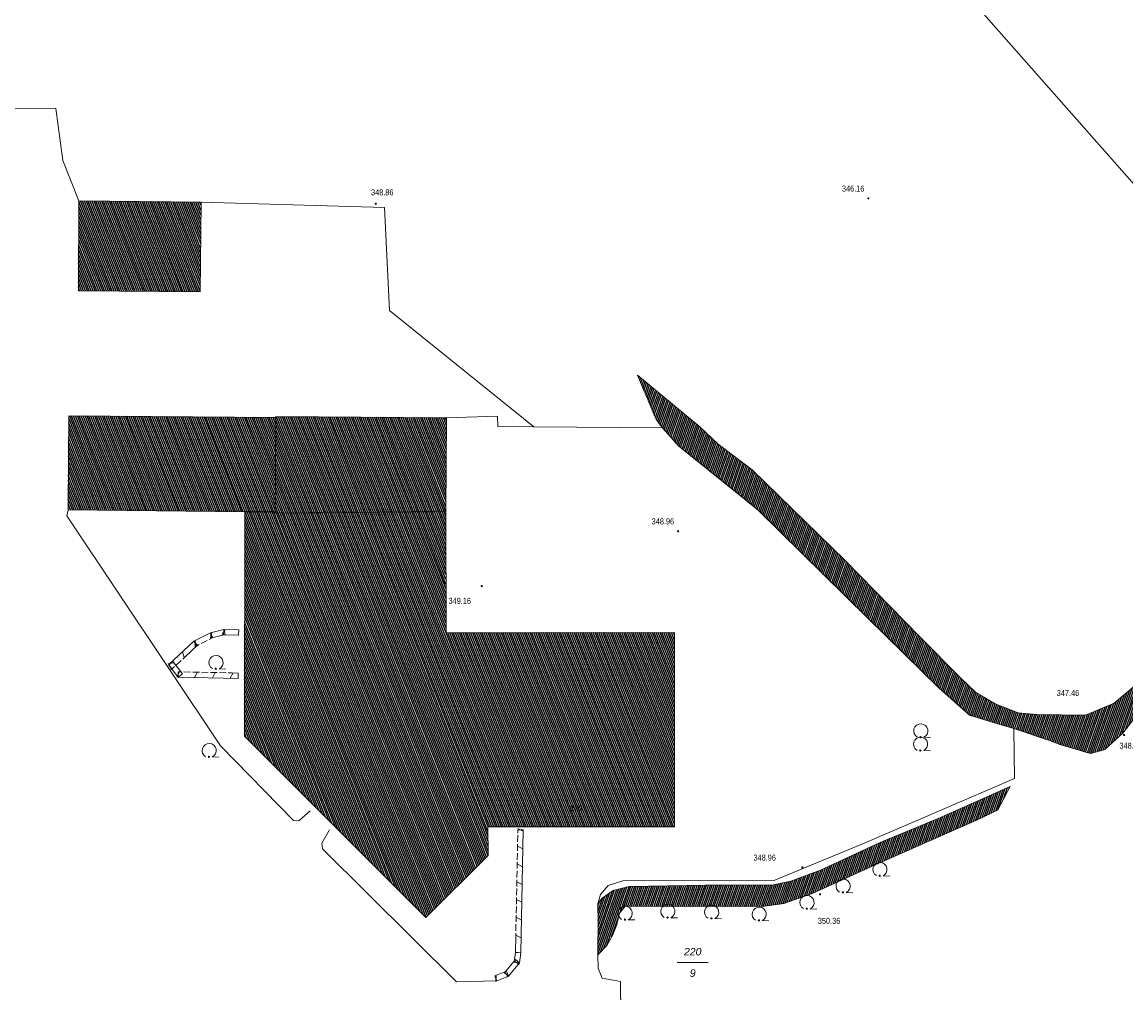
# Model space of a CAD drawing. Header units: metres. Extents: x 345144 to 348639, y 5629211 to 5635235.
# Tile 804 of 1056: x 346955 to 347079, y 5630568 to 5630677. Entities that reach past the tile are written whole.
import ezdxf
from ezdxf.enums import TextEntityAlignment as Align

# ---------------------------------------------------------------- set-up
doc = ezdxf.new("R2010")
doc.units = ezdxf.units.M
doc.header["$MEASUREMENT"] = 0
for name, color, linetype in [('028 Geländeform', 7, 'Continuous'), ('028 Geländeform Ausg.', 7, 'Continuous'), ('081-083 Topographie', 7, 'Continuous'), ('AX Flurstück', 7, 'Continuous'), ('AX Gebäude', 7, 'Continuous'), ('Definitionslinie', 7, 'Continuous'), ('Präsentationsobjekt -Text (punktförmig)', 7, 'Continuous')]:
    doc.layers.add(name, color=color, linetype=linetype)
doc.styles.add('ARIAL', font='arial.ttf', dxfattribs={"height": 1})
doc.styles.add('ARIALIT', font='ariali.ttf', dxfattribs={"height": 1})
pattern_1 = [(250.9552151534, (0, 0), (0.1890527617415, -0.065261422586), [])]
pattern_2 = [(111.5294117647, (0, 0), (-0.186045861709, -0.07339575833), [])]

# ---------------------------------------------------------------- blocks, each defined once
blk = doc.blocks.new('alk_043x_nrw')
h = blk.add_hatch(color=7)
edge = h.paths.add_edge_path(flags=0)
edge.add_arc((0, 0), 1, 180, 360, ccw=False)
edge.add_arc((0, 0), 1, 0, 180, ccw=False)
blk = doc.blocks.new('alk_7100_nrwx2')
at = {"true_color": 0x2e2e2e}
h = blk.add_hatch(color=250, dxfattribs=at)
edge = h.paths.add_edge_path(flags=0)
edge.add_arc((0.024073, -0.597267), 0.057254, 180, 360, ccw=False)
edge.add_arc((0.024073, -0.597267), 0.057255, 0, 180, ccw=False)
at = {"color": 250, "lineweight": 5, "true_color": 0x2e2e2e, "flags": 128}
blk.add_lwpolyline([(0.349382, -0.597267), (1, -0.597267)], dxfattribs=at)
at = {"color": 250, "lineweight": 5, "true_color": 0x2e2e2e}
for centre, radius, start, end in [((0.024073, 0.012362), 0.690995, -61.91481688, -118.08518312), ((0.024073, -0.597267), 0.057255, 0, 180), ((0.024073, -0.597267), 0.057254, 180, 0)]:
    blk.add_arc(centre, radius, start, end, dxfattribs=at)

msp = doc.modelspace()

# ---------------------------------------------------------------- hatches: boundary and pattern name
at = {"layer": '028 Geländeform', "true_color": 0xb27500}
h = msp.add_hatch(dxfattribs=at)
h.set_pattern_fill('_USER', color=44, scale=0.2, angle=250.95521515, style=0, pattern_type=0)
h.set_pattern_definition(pattern_1)
h.paths.add_polyline_path([(347026.558, 5630631.949), (347024.449, 5630636.956), (347024.449, 5630636.956), (347031.448, 5630631.154), (347031.448, 5630631.154), (347033.5, 5630629.202), (347033.5, 5630629.202), (347037.335, 5630626.331), (347037.335, 5630626.331), (347047.768, 5630616.121), (347047.768, 5630616.121), (347056.205, 5630607.512), (347056.205, 5630607.512), (347060.727, 5630602.984), (347060.727, 5630602.984), (347062.493, 5630601.306), (347062.493, 5630601.306), (347064.662, 5630600.011), (347064.662, 5630600.011), (347067.243, 5630599.012), (347067.243, 5630599.012), (347069.316, 5630598.827), (347069.316, 5630598.827), (347074.823, 5630598.746), (347074.823, 5630598.746), (347078.029, 5630600.122), (347078.029, 5630600.122), (347081.804, 5630603.305), (347081.804, 5630603.305), (347085.177, 5630604.438), (347085.177, 5630604.438), (347088.271, 5630604.796), (347088.271, 5630604.796), (347092.162, 5630603.499), (347092.162, 5630603.499), (347099.772, 5630599.79), (347099.772, 5630599.79), (347103.896, 5630597.288), (347103.896, 5630597.288), (347103.476, 5630593.193), (347103.476, 5630593.193), (347102.418, 5630593.527), (347102.418, 5630593.527), (347101.432, 5630594.505), (347101.432, 5630594.505), (347096.202, 5630598.663), (347096.202, 5630598.663), (347092.964, 5630600.093), (347092.964, 5630600.093), (347089.874, 5630601.548), (347089.874, 5630601.548), (347087.139, 5630601.678), (347087.139, 5630601.678), (347084.781, 5630601.342), (347084.781, 5630601.342), (347082.732, 5630600.447), (347082.732, 5630600.447), (347080.929, 5630599.215), (347080.929, 5630599.215), (347078.996, 5630596.745), (347078.996, 5630596.745), (347076.987, 5630594.886), (347076.987, 5630594.886), (347075.364, 5630594.43), (347075.364, 5630594.43), (347072.05, 5630595.431), (347072.05, 5630595.431), (347070.741, 5630595.906), (347070.741, 5630595.906), (347066.741, 5630597.257), (347066.741, 5630597.257), (347064.817, 5630597.824), (347064.817, 5630597.824), (347061.78, 5630598.753), (347061.78, 5630598.753), (347058.316, 5630601.823), (347058.316, 5630601.823), (347050.288, 5630609.692), (347050.288, 5630609.692), (347037.968, 5630621.834), (347037.968, 5630621.834), (347029.032, 5630629.008), (347029.032, 5630629.008), (347027.237, 5630631.042), (347027.237, 5630631.042)], flags=0)
h = msp.add_hatch(dxfattribs=at)
h.set_pattern_fill('_USER', color=44, scale=0.2, angle=250.95521515, style=0, pattern_type=0)
h.set_pattern_definition(pattern_1)
h.paths.add_polyline_path([(347019.967, 5630571.815), (347020.024, 5630575.486), (347020.024, 5630575.486), (347019.995, 5630577.54), (347019.995, 5630577.54), (347020.469, 5630578.181), (347020.469, 5630578.181), (347021.693, 5630579.067), (347021.693, 5630579.067), (347023.519, 5630579.517), (347023.519, 5630579.517), (347032.086, 5630579.63), (347032.086, 5630579.63), (347039.717, 5630579.677), (347039.717, 5630579.677), (347041.667, 5630580.08), (347041.667, 5630580.08), (347045.009, 5630581.342), (347045.009, 5630581.342), (347051.724, 5630584.457), (347051.724, 5630584.457), (347058.518, 5630587.241), (347058.518, 5630587.241), (347066.344, 5630590.754), (347066.344, 5630590.754), (347064.965, 5630588.109), (347064.965, 5630588.109), (347062.978, 5630587.128), (347062.978, 5630587.128), (347051.223, 5630581.958), (347051.223, 5630581.958), (347044.161, 5630578.736), (347044.161, 5630578.736), (347040.896, 5630577.6), (347040.896, 5630577.6), (347038.45, 5630577.24), (347038.45, 5630577.24), (347023.066, 5630577.277), (347023.066, 5630577.277), (347022.411, 5630576.509), (347022.411, 5630576.509), (347022.124, 5630575.245), (347022.124, 5630575.245), (347021.658, 5630574.067), (347021.658, 5630574.067), (347020.98, 5630572.873), (347020.98, 5630572.873)], flags=0)
at = {"layer": 'AX Gebäude', "true_color": 0x4f4f4f}
h = msp.add_hatch(dxfattribs=at)
h.set_pattern_fill('_USER', color=251, scale=0.2, angle=111.52941176, style=0, pattern_type=0)
h.set_pattern_definition(pattern_2)
h.paths.add_polyline_path([(346961.646, 5630656.546), (346975.37, 5630656.418), (346975.29, 5630646.335), (346961.576, 5630646.462)], flags=0)
h = msp.add_hatch(dxfattribs=at)
h.set_pattern_fill('_USER', color=251, scale=0.2, angle=111.52941176, style=0, pattern_type=0)
h.set_pattern_definition(pattern_2)
h.paths.add_polyline_path([(346960.505, 5630632.396), (346983.794, 5630632.201), (346983.706, 5630621.604), (346980.301, 5630621.625), (346960.416, 5630621.832)], flags=0)
h = msp.add_hatch(dxfattribs=at)
h.set_pattern_fill('_USER', color=251, scale=0.2, angle=111.52941176, style=0, pattern_type=0)
h.set_pattern_definition(pattern_2)
h.paths.add_polyline_path([(346983.794, 5630632.305), (347002.974, 5630632.182), (347002.906, 5630621.638), (346983.705, 5630621.468), (346983.706, 5630621.604), (346983.794, 5630632.201)], flags=0)
h = msp.add_hatch(dxfattribs=at)
h.set_pattern_fill('_USER', color=251, scale=0.2, angle=111.52941176, style=0, pattern_type=0)
h.set_pattern_definition(pattern_2)
h.paths.add_polyline_path([(347002.913, 5630608.017), (347028.601, 5630608.045), (347028.594, 5630586.19), (347007.622, 5630586.222), (347007.66, 5630582.978), (347000.633, 5630576.028), (346980.247, 5630596.41), (346980.301, 5630621.625), (346983.706, 5630621.604), (346983.705, 5630621.468), (347002.906, 5630621.638)], flags=0)

# ---------------------------------------------------------------- linework, layer by layer
at = {"layer": '081-083 Topographie', "color": 7, "linetype": 'Continuous', "lineweight": 5, "flags": 128}
for points in [[(346933.484, 5630676.361), (346935.764, 5630674.987), (346935.764, 5630674.987), (346945.91, 5630672.239), (346945.91, 5630672.239), (346949.2, 5630670.942), (346949.2, 5630670.942), (346951.536, 5630669.335), (346951.536, 5630669.335), (346954.065, 5630666.977), (346954.065, 5630666.977), (346959.036, 5630666.944), (346959.036, 5630666.944), (346959.851, 5630661.114), (346959.851, 5630661.114), (346961.646, 5630656.545)], [(346975.37, 5630656.418), (346996.001, 5630655.814), (346996.001, 5630655.814), (346996.573, 5630644.243), (346996.573, 5630644.243), (347012.769, 5630631.175)], [(347002.974, 5630632.181), (347008.716, 5630632.36), (347008.716, 5630632.36), (347008.73, 5630631.212), (347008.73, 5630631.212), (347012.769, 5630631.175)], [(347012.769, 5630631.175), (347027.237, 5630631.042)], [(346987.636, 5630587.996), (346986.36, 5630586.893), (346986.36, 5630586.893), (346985.775, 5630586.902), (346985.775, 5630586.902), (346977.569, 5630595.322), (346977.569, 5630595.322), (346960.276, 5630621.177), (346960.276, 5630621.177), (346960.416, 5630621.832)], [(347019.995, 5630577.54), (347020.271, 5630578.601), (347020.271, 5630578.601), (347021.136, 5630579.611), (347021.136, 5630579.611), (347022.794, 5630580.121), (347022.794, 5630580.121), (347039.882, 5630580.193), (347039.882, 5630580.193), (347050.099, 5630584.461), (347050.099, 5630584.461), (347066.807, 5630591.64), (347066.807, 5630591.64), (347066.741, 5630597.257)], [(346989.82, 5630585.855), (346988.966, 5630584.351), (346988.966, 5630584.351), (346989.031, 5630583.731), (346989.031, 5630583.731), (347004.106, 5630568.8), (347004.106, 5630568.8), (347008.639, 5630568.894)], [(347006.289, 5630553.81), (347022.672, 5630553.76), (347022.672, 5630553.76), (347022.513, 5630568.817), (347022.513, 5630568.817), (347020.475, 5630569.187), (347020.475, 5630569.187), (347020.009, 5630570.331), (347020.009, 5630570.331), (347019.967, 5630571.815)]]:
    msp.add_lwpolyline(points, dxfattribs=at)
at = {"layer": 'AX Flurstück', "color": 8, "linetype": 'Continuous', "lineweight": 13, "true_color": 0x808080, "flags": 128}
for points in [[(347300.993, 5630475.68), (347267.193, 5630482.046), (347223.072, 5630490.267), (347218.969, 5630495.44), (347203.782, 5630512.54), (347190.371, 5630528.985), (347171.275, 5630554.287), (347139.809, 5630593.09), (347093.847, 5630643.05), (347058.574, 5630682.999), (347052.424, 5630692.705), (347041.685, 5630709.662), (347040.678, 5630711.244), (347026.605, 5630738.756), (347019.398, 5630759.483), (347012.231, 5630789.87)], [(347083.501, 5630518.657), (347061.352, 5630524.044), (347018.768, 5630533.785), (346973.615, 5630543.791), (346944.797, 5630549.928), (346937.439, 5630560.213), (346920.676, 5630586.137), (346903.645, 5630613.136), (346889.395, 5630634.564), (346873.473, 5630660.157), (346872.09, 5630662.795), (346963.83, 5630688.148), (347041.685, 5630709.662), (347052.424, 5630692.705), (347058.574, 5630682.999), (347093.847, 5630643.05)]]:
    msp.add_lwpolyline(points, dxfattribs=at)
at = {"layer": 'AX Gebäude', "color": 7, "linetype": 'Continuous', "lineweight": 5, "flags": 128}
for points in [[(346961.646, 5630656.546), (346975.37, 5630656.418), (346975.29, 5630646.335), (346961.576, 5630646.462), (346961.646, 5630656.546)], [(346960.505, 5630632.396), (346983.794, 5630632.201), (346983.706, 5630621.604), (346980.301, 5630621.625), (346960.416, 5630621.832), (346960.505, 5630632.396)], [(346983.794, 5630632.305), (347002.974, 5630632.182), (347002.906, 5630621.638), (346983.705, 5630621.468), (346983.706, 5630621.604), (346983.794, 5630632.201), (346983.794, 5630632.305)], [(347002.913, 5630608.017), (347028.601, 5630608.045), (347028.594, 5630586.19), (347007.622, 5630586.222), (347007.66, 5630582.978), (347000.633, 5630576.028), (346980.247, 5630596.41), (346980.301, 5630621.625), (346983.706, 5630621.604), (346983.705, 5630621.468), (347002.906, 5630621.638), (347002.913, 5630608.017)]]:
    msp.add_lwpolyline(points, dxfattribs=at)
at = {"layer": 'Definitionslinie', "color": 7, "linetype": 'Continuous', "lineweight": 5, "flags": 128}
for points in [[(346954.065, 5630666.977), (346959.036, 5630666.944)], [(346959.036, 5630666.944), (346959.851, 5630661.114)], [(346959.851, 5630661.114), (346961.646, 5630656.545)], [(346975.37, 5630656.418), (346996.001, 5630655.814)], [(346996.001, 5630655.814), (346996.573, 5630644.243)], [(346996.573, 5630644.243), (347012.769, 5630631.175)], [(347002.974, 5630632.181), (347008.716, 5630632.36)], [(347008.716, 5630632.36), (347008.73, 5630631.212)], [(347008.73, 5630631.212), (347012.769, 5630631.175)], [(347012.769, 5630631.175), (347027.237, 5630631.042)], [(346960.276, 5630621.177), (346960.416, 5630621.832)], [(346960.276, 5630621.177), (346977.569, 5630595.322)], [(347066.741, 5630597.257), (347066.807, 5630591.64)], [(346977.569, 5630595.322), (346985.775, 5630586.902)], [(347050.099, 5630584.461), (347066.807, 5630591.64)], [(346986.36, 5630586.893), (346987.636, 5630587.996)], [(346985.775, 5630586.902), (346986.36, 5630586.893)], [(346988.966, 5630584.351), (346989.82, 5630585.855)], [(346988.966, 5630584.351), (346989.031, 5630583.731)], [(347039.882, 5630580.193), (347050.099, 5630584.461)], [(346989.031, 5630583.731), (347004.106, 5630568.8)], [(347022.794, 5630580.121), (347039.882, 5630580.193)], [(347020.271, 5630578.601), (347021.136, 5630579.611)], [(347021.136, 5630579.611), (347022.794, 5630580.121)], [(347019.995, 5630577.54), (347020.271, 5630578.601)], [(347019.967, 5630571.815), (347020.009, 5630570.331)], [(347020.009, 5630570.331), (347020.475, 5630569.187)], [(347020.475, 5630569.187), (347022.513, 5630568.817)], [(347004.106, 5630568.8), (347008.639, 5630568.894)], [(347022.513, 5630568.817), (347022.672, 5630553.76)]]:
    msp.add_lwpolyline(points, dxfattribs=at)
at = {"layer": 'Definitionslinie', "color": 44, "linetype": 'Continuous', "lineweight": 5, "true_color": 0xb27500, "flags": 128}
for points in [[(347024.449, 5630636.956), (347031.448, 5630631.154)], [(347024.449, 5630636.956), (347026.558, 5630631.949)], [(347026.558, 5630631.949), (347027.237, 5630631.042)], [(347027.237, 5630631.042), (347029.032, 5630629.008)], [(347031.448, 5630631.154), (347033.5, 5630629.202)], [(347029.032, 5630629.008), (347037.968, 5630621.834)], [(347033.5, 5630629.202), (347037.335, 5630626.331)], [(347037.335, 5630626.331), (347047.768, 5630616.121)], [(347037.968, 5630621.834), (347050.288, 5630609.692)], [(347047.768, 5630616.121), (347056.205, 5630607.512)], [(347050.288, 5630609.692), (347058.316, 5630601.823)], [(346974.565, 5630607.054), (346976.421, 5630608.022)], [(346976.283, 5630607.273), (346976.615, 5630607.447)], [(346976.283, 5630607.273), (346976.615, 5630607.447)], [(346976.418, 5630607.403), (346976.57, 5630608.059)], [(346976.418, 5630607.403), (346976.57, 5630608.059)], [(346976.421, 5630608.022), (346977.938, 5630608.401)], [(346976.698, 5630607.49), (346976.421, 5630608.022)], [(346976.698, 5630607.49), (346976.421, 5630608.022)], [(346976.566, 5630607.44), (346976.421, 5630608.022)], [(346976.566, 5630607.44), (346976.421, 5630608.022)], [(346976.479, 5630607.376), (346976.473, 5630608.05)], [(346976.479, 5630607.376), (346976.473, 5630608.05)], [(346976.566, 5630607.44), (346978.083, 5630607.819)], [(346976.566, 5630607.44), (346978.083, 5630607.819)], [(346976.615, 5630607.447), (346976.698, 5630607.49)], [(346976.615, 5630607.447), (346976.698, 5630607.49)], [(346977.761, 5630607.807), (346978.091, 5630608.395)], [(346977.761, 5630607.807), (346978.091, 5630608.395)], [(346977.914, 5630607.801), (346977.938, 5630608.401)], [(346977.914, 5630607.801), (346977.938, 5630608.401)], [(346977.914, 5630607.801), (346979.589, 5630607.734)], [(346977.914, 5630607.801), (346979.589, 5630607.734)], [(346978.083, 5630607.819), (346977.938, 5630608.401)], [(346978.083, 5630607.819), (346977.938, 5630608.401)], [(346977.938, 5630608.401), (346979.613, 5630608.334)], [(346979.589, 5630607.734), (346979.613, 5630608.334)], [(346979.589, 5630607.734), (346979.613, 5630608.334)], [(347056.205, 5630607.512), (347060.727, 5630602.984)], [(346971.716, 5630604.399), (346974.565, 5630607.054)], [(346973.588, 5630605.324), (346974.974, 5630606.615)], [(346973.588, 5630605.324), (346974.974, 5630606.615)], [(346974.842, 5630606.522), (346974.565, 5630607.054)], [(346974.842, 5630606.522), (346974.565, 5630607.054)], [(346974.974, 5630606.615), (346974.565, 5630607.054)], [(346974.974, 5630606.615), (346974.565, 5630607.054)], [(346974.707, 5630606.451), (346974.701, 5630607.125)], [(346974.707, 5630606.451), (346974.701, 5630607.125)], [(346974.842, 5630606.522), (346975.174, 5630606.695)], [(346974.842, 5630606.522), (346975.174, 5630606.695)], [(346975.396, 5630606.811), (346976.061, 5630607.158)], [(346975.396, 5630606.811), (346976.061, 5630607.158)], [(346973.476, 5630605.219), (346973.29, 5630605.867)], [(346973.476, 5630605.219), (346973.29, 5630605.867)], [(346973.314, 5630605.068), (346973.588, 5630605.324)], [(346973.314, 5630605.068), (346973.588, 5630605.324)], [(346971.621, 5630604.518), (346972.281, 5630604.652)], [(346971.621, 5630604.518), (346972.281, 5630604.652)], [(346972.186, 5630604.772), (346971.716, 5630604.399)], [(346972.186, 5630604.772), (346971.716, 5630604.399)], [(346972.125, 5630603.96), (346971.716, 5630604.399)], [(346972.125, 5630603.96), (346971.716, 5630604.399)], [(346971.716, 5630604.399), (346972.803, 5630603.028)], [(346972.014, 5630603.856), (346971.828, 5630604.504)], [(346972.014, 5630603.856), (346971.828, 5630604.504)], [(346972.125, 5630603.96), (346972.399, 5630604.216)], [(346972.125, 5630603.96), (346972.399, 5630604.216)], [(346972.186, 5630604.772), (346973.273, 5630603.401)], [(346972.186, 5630604.772), (346973.273, 5630603.401)], [(346972.582, 5630604.386), (346973.131, 5630604.897)], [(346972.582, 5630604.386), (346973.131, 5630604.897)], [(346972.65, 5630603.031), (346972.968, 5630603.625)], [(346972.65, 5630603.031), (346972.968, 5630603.625)], [(346972.815, 5630603.628), (346972.803, 5630603.028)], [(346972.815, 5630603.628), (346972.803, 5630603.028)], [(346973.273, 5630603.401), (346972.803, 5630603.028)], [(346973.273, 5630603.401), (346972.803, 5630603.028)], [(346972.803, 5630603.028), (346979.546, 5630602.893)], [(346972.815, 5630603.628), (346973.19, 5630603.62)], [(346972.815, 5630603.628), (346973.19, 5630603.62)], [(346973.44, 5630603.615), (346974.19, 5630603.6)], [(346973.44, 5630603.615), (346974.19, 5630603.6)], [(346974.44, 5630603.595), (346974.815, 5630603.588)], [(346974.44, 5630603.595), (346974.815, 5630603.588)], [(346974.65, 5630602.991), (346974.968, 5630603.585)], [(346974.65, 5630602.991), (346974.968, 5630603.585)], [(346974.815, 5630603.588), (346975.19, 5630603.58)], [(346974.815, 5630603.588), (346975.19, 5630603.58)], [(346975.439, 5630603.575), (346976.189, 5630603.56)], [(346975.439, 5630603.575), (346976.189, 5630603.56)], [(346976.439, 5630603.555), (346976.814, 5630603.548)], [(346976.439, 5630603.555), (346976.814, 5630603.548)], [(346976.649, 5630602.951), (346976.967, 5630603.545)], [(346976.649, 5630602.951), (346976.967, 5630603.545)], [(346976.814, 5630603.548), (346977.189, 5630603.54)], [(346976.814, 5630603.548), (346977.189, 5630603.54)], [(346977.439, 5630603.535), (346978.189, 5630603.52)], [(346977.439, 5630603.535), (346978.189, 5630603.52)], [(346978.439, 5630603.515), (346978.814, 5630603.508)], [(346978.439, 5630603.515), (346978.814, 5630603.508)], [(346978.649, 5630602.911), (346978.967, 5630603.505)], [(346978.649, 5630602.911), (346978.967, 5630603.505)], [(346978.814, 5630603.508), (346979.558, 5630603.493)], [(346978.814, 5630603.508), (346979.558, 5630603.493)], [(346979.558, 5630603.493), (346979.546, 5630602.893)], [(346979.558, 5630603.493), (346979.546, 5630602.893)], [(347060.727, 5630602.984), (347062.493, 5630601.306)], [(347078.029, 5630600.122), (347081.804, 5630603.305)], [(347058.316, 5630601.823), (347061.78, 5630598.753)], [(347062.493, 5630601.306), (347064.662, 5630600.011)], [(347064.662, 5630600.011), (347067.243, 5630599.012)], [(347074.823, 5630598.746), (347078.029, 5630600.122)], [(347061.78, 5630598.753), (347064.817, 5630597.824)], [(347067.243, 5630599.012), (347069.316, 5630598.827)], [(347069.316, 5630598.827), (347074.823, 5630598.746)], [(347078.996, 5630596.745), (347080.929, 5630599.215)], [(347064.817, 5630597.824), (347066.741, 5630597.257)], [(347066.741, 5630597.257), (347070.741, 5630595.906)], [(347076.987, 5630594.886), (347078.996, 5630596.745)], [(347070.741, 5630595.906), (347072.05, 5630595.431)], [(347072.05, 5630595.431), (347075.364, 5630594.43)], [(347075.364, 5630594.43), (347076.987, 5630594.886)], [(347058.518, 5630587.241), (347066.344, 5630590.754)], [(347064.965, 5630588.109), (347066.344, 5630590.754)], [(347062.978, 5630587.128), (347064.965, 5630588.109)], [(347051.223, 5630581.958), (347062.978, 5630587.128)], [(347051.724, 5630584.457), (347058.518, 5630587.241)], [(347010.982, 5630585.258), (347010.967, 5630584.508)], [(347010.982, 5630585.258), (347010.967, 5630584.508)], [(347010.995, 5630585.883), (347010.987, 5630585.508)], [(347010.995, 5630585.883), (347010.987, 5630585.508)], [(347010.995, 5630585.883), (347011.595, 5630585.871)], [(347010.995, 5630585.883), (347011.595, 5630585.871)], [(347010.998, 5630586.036), (347011.592, 5630585.718)], [(347010.998, 5630586.036), (347011.592, 5630585.718)], [(347011.595, 5630585.871), (347011.311, 5630572.052)], [(347010.954, 5630583.883), (347010.946, 5630583.509)], [(347010.954, 5630583.883), (347010.946, 5630583.509)], [(347010.962, 5630584.258), (347010.954, 5630583.883)], [(347010.962, 5630584.258), (347010.954, 5630583.883)], [(347010.957, 5630584.036), (347011.551, 5630583.718)], [(347010.957, 5630584.036), (347011.551, 5630583.718)], [(347045.009, 5630581.342), (347051.724, 5630584.457)], [(347010.941, 5630583.259), (347010.926, 5630582.509)], [(347010.941, 5630583.259), (347010.926, 5630582.509)], [(347010.913, 5630581.884), (347010.905, 5630581.509)], [(347010.913, 5630581.884), (347010.905, 5630581.509)], [(347010.921, 5630582.259), (347010.913, 5630581.884)], [(347010.921, 5630582.259), (347010.913, 5630581.884)], [(347010.916, 5630582.037), (347011.51, 5630581.719)], [(347010.916, 5630582.037), (347011.51, 5630581.719)], [(347044.161, 5630578.736), (347051.223, 5630581.958)], [(347010.879, 5630580.259), (347010.872, 5630579.884)], [(347010.879, 5630580.259), (347010.872, 5630579.884)], [(347010.9, 5630581.259), (347010.885, 5630580.509)], [(347010.9, 5630581.259), (347010.885, 5630580.509)], [(347041.667, 5630580.08), (347045.009, 5630581.342)], [(347010.859, 5630579.259), (347010.843, 5630578.51)], [(347010.859, 5630579.259), (347010.843, 5630578.51)], [(347010.872, 5630579.884), (347010.864, 5630579.509)], [(347010.872, 5630579.884), (347010.864, 5630579.509)], [(347010.875, 5630580.037), (347011.469, 5630579.719)], [(347010.875, 5630580.037), (347011.469, 5630579.719)], [(347020.469, 5630578.181), (347021.693, 5630579.067)], [(347021.693, 5630579.067), (347023.519, 5630579.517)], [(347023.519, 5630579.517), (347032.086, 5630579.63)], [(347032.086, 5630579.63), (347039.717, 5630579.677)], [(347039.717, 5630579.677), (347041.667, 5630580.08)], [(347010.831, 5630577.885), (347010.823, 5630577.51)], [(347010.831, 5630577.885), (347010.823, 5630577.51)], [(347010.838, 5630578.26), (347010.831, 5630577.885)], [(347010.838, 5630578.26), (347010.831, 5630577.885)], [(347010.834, 5630578.038), (347011.428, 5630577.72)], [(347010.834, 5630578.038), (347011.428, 5630577.72)], [(347019.995, 5630577.54), (347020.469, 5630578.181)], [(347040.896, 5630577.6), (347044.161, 5630578.736)], [(347010.818, 5630577.26), (347010.802, 5630576.51)], [(347010.818, 5630577.26), (347010.802, 5630576.51)], [(347019.995, 5630577.54), (347020.024, 5630575.486)], [(347022.124, 5630575.245), (347022.411, 5630576.509)], [(347022.411, 5630576.509), (347023.066, 5630577.277)], [(347023.066, 5630577.277), (347038.45, 5630577.24)], [(347038.45, 5630577.24), (347040.896, 5630577.6)], [(347010.777, 5630575.26), (347010.761, 5630574.51)], [(347010.777, 5630575.26), (347010.761, 5630574.51)], [(347010.79, 5630575.885), (347010.782, 5630575.51)], [(347010.79, 5630575.885), (347010.782, 5630575.51)], [(347010.797, 5630576.26), (347010.79, 5630575.885)], [(347010.797, 5630576.26), (347010.79, 5630575.885)], [(347010.793, 5630576.038), (347011.387, 5630575.72)], [(347010.793, 5630576.038), (347011.387, 5630575.72)], [(347020.024, 5630575.486), (347019.967, 5630571.815)], [(347021.658, 5630574.067), (347022.124, 5630575.245)], [(347010.756, 5630574.26), (347010.748, 5630573.886)], [(347010.756, 5630574.26), (347010.748, 5630573.886)], [(347010.751, 5630574.039), (347011.345, 5630573.721)], [(347010.751, 5630574.039), (347011.345, 5630573.721)], [(347020.98, 5630572.873), (347021.658, 5630574.067)], [(347010.748, 5630573.886), (347010.711, 5630572.064)], [(347010.748, 5630573.886), (347010.711, 5630572.064)], [(347019.967, 5630571.815), (347020.98, 5630572.873)], [(347010.574, 5630570.976), (347010.716, 5630572.126)], [(347010.574, 5630570.976), (347010.716, 5630572.126)], [(347010.711, 5630572.064), (347011.311, 5630572.052)], [(347010.711, 5630572.064), (347011.311, 5630572.052)], [(347010.716, 5630572.126), (347011.311, 5630572.052)], [(347010.716, 5630572.126), (347011.311, 5630572.052)], [(347011.169, 5630570.902), (347011.311, 5630572.052)], [(347009.483, 5630569.792), (347010.705, 5630571.282)], [(347009.483, 5630569.792), (347010.705, 5630571.282)], [(347009.947, 5630569.412), (347011.169, 5630570.902)], [(347010.574, 5630570.976), (347011.169, 5630570.902)], [(347010.574, 5630570.976), (347011.169, 5630570.902)], [(347011.15, 5630570.75), (347010.592, 5630571.128)], [(347011.15, 5630570.75), (347010.592, 5630571.128)], [(347010.705, 5630571.282), (347011.169, 5630570.902)], [(347010.705, 5630571.282), (347011.169, 5630570.902)], [(347008.418, 5630569.452), (347009.726, 5630569.97)], [(347008.418, 5630569.452), (347009.726, 5630569.97)], [(347008.418, 5630569.452), (347008.639, 5630568.894)], [(347008.418, 5630569.452), (347008.639, 5630568.894)], [(347008.497, 5630568.838), (347008.561, 5630569.508)], [(347008.497, 5630568.838), (347008.561, 5630569.508)], [(347008.639, 5630568.894), (347009.947, 5630569.412)], [(347009.483, 5630569.792), (347009.947, 5630569.412)], [(347009.483, 5630569.792), (347009.947, 5630569.412)], [(347009.85, 5630569.293), (347009.58, 5630569.911)], [(347009.85, 5630569.293), (347009.58, 5630569.911)], [(347009.726, 5630569.97), (347009.947, 5630569.412)], [(347009.726, 5630569.97), (347009.947, 5630569.412)]]:
    msp.add_lwpolyline(points, dxfattribs=at)
at = {"layer": 'Präsentationsobjekt -Text (punktförmig)', "color": 251, "linetype": 'Continuous', "lineweight": 13, "true_color": 0x5e5e5e, "flags": 128}
msp.add_lwpolyline([(347028.9074, 5630570.97052), (347032.3886, 5630570.97052)], dxfattribs=at)

# ---------------------------------------------------------------- block references
at = {"layer": '028 Geländeform', "xscale": 0.125, "yscale": 0.125}
for p, rotation in [((346995.017, 5630656.234), -2.326036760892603), ((347050.394, 5630656.832), -2.325521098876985), ((347029.003, 5630619.425), -2.326094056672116), ((347006.933, 5630613.26), -2.325463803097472), ((347077.499, 5630599.761), -2.326094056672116), ((347079.145, 5630596.517), -2.326094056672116), ((347042.963, 5630581.644), -2.326094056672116), ((347044.955, 5630578.626), -2.326094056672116)]:
    msp.add_blockref('alk_043x_nrw', p, dxfattribs=dict(at, rotation=rotation))
at = {"layer": '081-083 Topographie', "xscale": 1.15275, "yscale": 1.15275}
for p, rotation in [((346977.027, 5630604.665), -2.326094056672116), ((347056.256, 5630596.97), -2.326036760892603), ((347056.237, 5630595.471), -2.326094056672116), ((346976.263, 5630594.761), -2.325521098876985), ((347051.668, 5630581.391), -2.326094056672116), ((347047.524, 5630579.524), -2.326094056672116), ((347043.47, 5630577.695), -2.326036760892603), ((347023.029, 5630576.47), -2.326036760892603), ((347027.821, 5630576.696), -2.326036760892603), ((347032.753, 5630576.607), -2.326094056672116), ((347038.086, 5630576.377), -2.326094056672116)]:
    msp.add_blockref('alk_7100_nrwx2', p, dxfattribs=dict(at, rotation=rotation))

# ---------------------------------------------------------------- texts
at = {"layer": '028 Geländeform Ausg.', "color": 44, "true_color": 0xb27500, "style": 'ARIAL', "width": 0.8}
for s, height, p in [('348.86', 0.6761367, (346994.484, 5630657.176)), ('346.16', 0.6761366, (347047.422, 5630657.603)), ('348.96', 0.6761367, (347026.03, 5630620.196)), ('349.16', 0.6761366, (347003.193, 5630611.268)), ('347.46', 0.6761367, (347071.573, 5630600.906)), ('348.86', 0.6761367, (347078.623, 5630594.983)), ('348.96', 0.6761367, (347037.477, 5630582.409)), ('350.36', 0.6761367, (347044.711, 5630575.298))]:
    msp.add_text(s, height=height, dxfattribs=at).set_placement(p)
at = {"layer": 'Präsentationsobjekt -Text (punktförmig)', "color": 7, "style": 'ARIAL'}
msp.add_text('270', height=0.5894697, rotation=2.29183153, dxfattribs=at).set_placement((347017.537, 5630588.006), align=Align.CENTER)
at = {"layer": 'Präsentationsobjekt -Text (punktförmig)', "color": 8, "true_color": 0x808080, "style": 'ARIALIT'}
for s, p in [('220', (347030.648, 5630572.17388)), ('9', (347030.648, 5630569.76716))]:
    msp.add_text(s, height=0.8421, dxfattribs=at).set_placement(p, align=Align.MIDDLE_CENTER)

doc.saveas('drawing.dxf')
